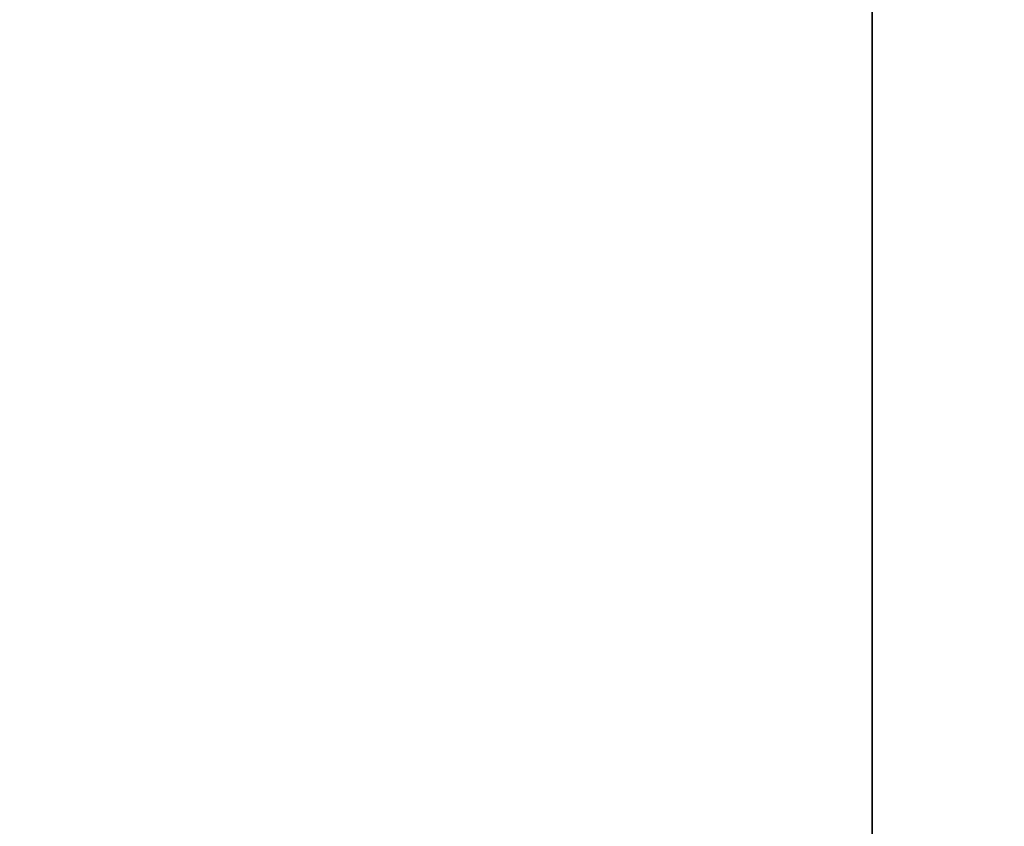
# Model space of a CAD drawing. Header units: millimetres. Extents: x -527 to 5177, y -116 to 161.
# Tile 295 of 656: x 351 to 381, y -2 to 22. Entities that reach past the tile are written whole.
import ezdxf

# ---------------------------------------------------------------- set-up
doc = ezdxf.new("R2010")
doc.units = ezdxf.units.MM
doc.layers.add('151', color=7, linetype='Continuous', true_color=0xffffff)

# ---------------------------------------------------------------- blocks, each defined once
blk = doc.blocks.new('UG_SURFACE_001')
at = {"layer": '151', "color": 252, "linetype": 'Continuous', "lineweight": 35}
for points in [[(527, -9.3, 2212.25), (527, 142.4, 2212.25), (-527, 142.4, 2212.25), (-527, -9.3, 2212.25)], [(-377, -9.3, 2062.25), (-377, 142.4, 2062.25), (377, 142.4, 2062.25), (377, -9.3, 2062.25)], [(377, -9.3, 2062.25), (377, 142.4, 2062.25), (377, 142.4, -7.75), (377, -9.3, -7.75)], [(377, -9.3, -7.75), (377, 142.4, -7.75), (527, 142.4, -7.75), (527, -9.3, -7.75)]]:
    blk.add_3dface(points, dxfattribs=at)

msp = doc.modelspace()

# ---------------------------------------------------------------- linework, layer by layer
at = {"layer": '151', "color": 251, "linetype": 'Continuous', "lineweight": -3, "true_color": 0x636466}
for p, q in [((377, -9.3, 2062.25), (377, 142.4, 2062.25)), ((377, 142.4, -7.75), (377, -9.3, -7.75))]:
    msp.add_line(p, q, dxfattribs=at)

# ---------------------------------------------------------------- block references
msp.add_blockref('UG_SURFACE_001', (0, 0), dxfattribs=at)

doc.saveas('drawing.dxf')
